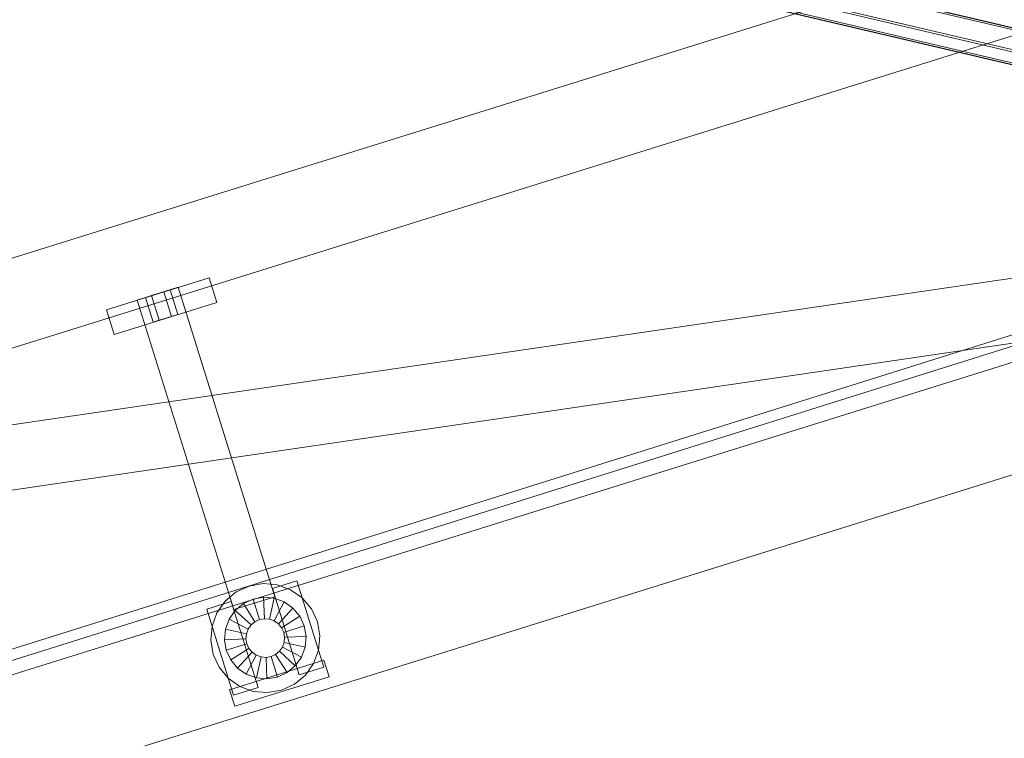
# Model space of a CAD drawing. Header units: millimetres. Extents: x -2233 to 61924, y -68080 to 6847.
# Tile 764 of 1056: x 19782 to 20240, y 1512 to 1846. Entities that reach past the tile are written whole.
import ezdxf

# ---------------------------------------------------------------- set-up
doc = ezdxf.new("R2010")
doc.units = ezdxf.units.MM
for name, color, linetype, lineweight in [('COTAS_P', 1, 'Continuous', 0), ('lateral_C02', 7, 'Continuous', 0), ('lateral_C10', 7, 'Continuous', 0)]:
    doc.layers.add(name, color=color, linetype=linetype, lineweight=lineweight)
doc.dimstyles.new('R19_100', dxfattribs={"dimtxt": 250, "dimasz": 150, "dimexe": 150, "dimexo": 80, "dimgap": 100, "dimtad": 1, "dimtih": 1, "dimtoh": 1, "dimdsep": 46, "dimcen": 0.09, "dimadec": 0, "dimazin": 0, "dimtfac": 1, "dimtdec": 4, "dimtofl": 0, "dimtmove": 0, "dimatfit": 3, "dimfxl": 1, "dimtolj": 1, "dimtzin": 0, "dimarcsym": 0})

# ---------------------------------------------------------------- blocks, each defined once
blk = doc.blocks.new('DIM_R28_4')
at = {"layer": 'COTAS_P'}
for p, q in [((15248.37, 1279.09), (24311.82, 4109.09)), ((24311.82, 4109.09), (24155.23, 4107.34)), ((24311.82, 4109.09), (24182.05, 4021.43)), ((24580.07, 3250), (24311.82, 4109.09)), ((15248.37, 1279.09), (15378.14, 1366.76)), ((15248.37, 1279.09), (15404.97, 1280.85)), ((15516.62, 420), (15248.37, 1279.09))]:
    blk.add_line(p, q, dxfattribs=at)
blk.add_text('9495 P', height=250, rotation=17.3406, dxfattribs=at).set_placement((19750.29, 2789.55))

msp = doc.modelspace()

# ---------------------------------------------------------------- linework, layer by layer
at = {"layer": 'lateral_C02'}
for p, q in [((15575.415, 232.817), (24634.01, 3078.273)), ((15576.913, 228.047), (24635.508, 3073.503)), ((19339.287, 1597.888), (20484.747, 1955.55)), ((19351.209, 1559.706), (20496.669, 1917.368)), ((19394.427, 1421.296), (20539.887, 1778.958)), ((19343.072, 1593.638), (20545.161, 1769.936)), ((19347.425, 1563.956), (20549.514, 1740.253)), ((19409.329, 1373.569), (20554.789, 1731.231)), ((19822.519, 1711.06), (19870.247, 1725.963)), ((19873.823, 1714.508), (19870.247, 1725.963)), ((19836.838, 1715.531), (19855.929, 1721.492)), ((19843.519, 1717.617), (19849.247, 1719.405)), ((19849.247, 1719.405), (19852.11, 1720.3)), ((19852.823, 1707.951), (19849.247, 1719.405)), ((19855.687, 1708.845), (19852.11, 1720.3)), ((19900.901, 1577.461), (19855.929, 1721.492)), ((19826.096, 1699.605), (19873.823, 1714.508)), ((19836.838, 1715.531), (19881.81, 1571.5)), ((19840.656, 1716.723), (19843.519, 1717.617)), ((19840.656, 1716.723), (19844.232, 1705.268)), ((19847.096, 1706.162), (19843.519, 1717.617)), ((19822.519, 1711.06), (19826.096, 1699.605)), ((19847.096, 1706.162), (19844.232, 1705.268)), ((19847.096, 1706.162), (19852.823, 1707.951)), ((19852.823, 1707.951), (19855.687, 1708.845)), ((19882.835, 1579.713), (19888.852, 1582.499)), ((19888.852, 1582.499), (19895.385, 1583.632)), ((19895.385, 1583.632), (19901.989, 1583.036)), ((19899.709, 1581.279), (19911.164, 1584.856)), ((19899.709, 1581.279), (19912.227, 1541.188)), ((19901.989, 1583.036), (19908.214, 1580.751)), ((19923.682, 1544.765), (19911.164, 1584.856)), ((19877.743, 1575.465), (19882.835, 1579.713)), ((19881.81, 1571.5), (19900.901, 1577.461)), ((19890.76, 1576.39), (19895.647, 1577.237)), ((19896.055, 1567.246), (19895.647, 1577.237)), ((19895.647, 1577.237), (19900.586, 1576.791)), ((19898.395, 1567.035), (19900.586, 1576.791)), ((19900.586, 1576.791), (19905.243, 1575.082)), ((19908.214, 1580.751), (19913.635, 1576.932)), ((19913.635, 1576.932), (19917.883, 1571.841)), ((19869.163, 1571.742), (19880.618, 1575.318)), ((19873.925, 1570.044), (19877.743, 1575.465)), ((19893.136, 1535.227), (19880.618, 1575.318)), ((19882.45, 1571.128), (19886.258, 1574.306)), ((19886.258, 1574.306), (19890.76, 1576.39)), ((19891.608, 1565.857), (19886.258, 1574.306)), ((19893.74, 1566.844), (19890.76, 1576.39)), ((19900.6, 1566.225), (19905.243, 1575.082)), ((19902.521, 1564.872), (19909.298, 1572.226)), ((19905.243, 1575.082), (19909.298, 1572.226)), ((19909.298, 1572.226), (19912.475, 1568.417)), ((19869.163, 1571.742), (19881.681, 1531.651)), ((19871.64, 1563.82), (19873.925, 1570.044)), ((19879.594, 1567.073), (19882.45, 1571.128)), ((19889.804, 1564.352), (19882.45, 1571.128)), ((19904.026, 1563.068), (19912.475, 1568.417)), ((19912.475, 1568.417), (19914.559, 1563.916)), ((19917.883, 1571.841), (19920.668, 1565.824)), ((19871.044, 1557.216), (19871.64, 1563.82)), ((19877.884, 1562.417), (19879.594, 1567.073)), ((19888.451, 1562.431), (19879.594, 1567.073)), ((19888.451, 1562.431), (19889.804, 1564.352)), ((19889.804, 1564.352), (19891.608, 1565.857)), ((19891.608, 1565.857), (19893.74, 1566.844)), ((19893.74, 1566.844), (19896.055, 1567.246)), ((19896.055, 1567.246), (19898.395, 1567.035)), ((19898.395, 1567.035), (19900.6, 1566.225)), ((19900.6, 1566.225), (19902.521, 1564.872)), ((19902.521, 1564.872), (19904.026, 1563.068)), ((19904.026, 1563.068), (19905.013, 1560.936)), ((19914.559, 1563.916), (19905.013, 1560.936)), ((19914.559, 1563.916), (19915.407, 1559.029)), ((19920.668, 1565.824), (19921.801, 1559.291)), ((19877.438, 1557.477), (19877.884, 1562.417)), ((19887.641, 1560.226), (19877.884, 1562.417)), ((19887.43, 1557.886), (19887.641, 1560.226)), ((19887.641, 1560.226), (19888.451, 1562.431)), ((19905.013, 1560.936), (19905.415, 1558.621)), ((19905.415, 1558.621), (19905.204, 1556.281)), ((19905.415, 1558.621), (19915.407, 1559.029)), ((19915.407, 1559.029), (19914.961, 1554.089)), ((19921.801, 1559.291), (19921.205, 1552.687)), ((19872.177, 1550.683), (19871.044, 1557.216)), ((19887.43, 1557.886), (19877.438, 1557.477)), ((19878.286, 1552.59), (19877.438, 1557.477)), ((19887.832, 1555.571), (19878.286, 1552.59)), ((19887.832, 1555.571), (19887.43, 1557.886)), ((19888.819, 1553.439), (19887.832, 1555.571)), ((19904.394, 1554.075), (19903.041, 1552.155)), ((19905.204, 1556.281), (19904.394, 1554.075)), ((19904.394, 1554.075), (19913.251, 1549.433)), ((19905.204, 1556.281), (19914.961, 1554.089)), ((19914.961, 1554.089), (19913.251, 1549.433)), ((19874.962, 1544.666), (19872.177, 1550.683)), ((19880.37, 1548.089), (19878.286, 1552.59)), ((19888.819, 1553.439), (19880.37, 1548.089)), ((19890.324, 1551.635), (19883.547, 1544.281)), ((19892.245, 1550.282), (19887.602, 1541.425)), ((19890.324, 1551.635), (19888.819, 1553.439)), ((19892.245, 1550.282), (19890.324, 1551.635)), ((19894.45, 1549.472), (19892.245, 1550.282)), ((19894.45, 1549.472), (19892.259, 1539.715)), ((19896.79, 1549.261), (19894.45, 1549.472)), ((19899.105, 1549.662), (19896.79, 1549.261)), ((19896.79, 1549.261), (19897.198, 1539.269)), ((19901.237, 1550.649), (19899.105, 1549.662)), ((19899.105, 1549.662), (19902.085, 1540.117)), ((19903.041, 1552.155), (19901.237, 1550.649)), ((19901.237, 1550.649), (19906.587, 1542.201)), ((19903.041, 1552.155), (19910.395, 1545.378)), ((19913.251, 1549.433), (19910.395, 1545.378)), ((19921.205, 1552.687), (19918.92, 1546.462)), ((19879.21, 1539.574), (19874.962, 1544.666)), ((19879.833, 1534.216), (19923.742, 1547.927)), ((19883.547, 1544.281), (19880.37, 1548.089)), ((19910.395, 1545.378), (19906.587, 1542.201)), ((19912.227, 1541.188), (19923.682, 1544.765)), ((19918.92, 1546.462), (19915.102, 1541.041)), ((19926.126, 1540.29), (19923.742, 1547.927)), ((19882.217, 1526.58), (19926.126, 1540.29)), ((19887.602, 1541.425), (19883.547, 1544.281)), ((19892.259, 1539.715), (19887.602, 1541.425)), ((19902.085, 1540.117), (19897.198, 1539.269)), ((19906.587, 1542.201), (19902.085, 1540.117)), ((19915.102, 1541.041), (19910.01, 1536.793)), ((19884.631, 1535.756), (19879.21, 1539.574)), ((19881.681, 1531.651), (19893.136, 1535.227)), ((19890.856, 1533.471), (19884.631, 1535.756)), ((19897.198, 1539.269), (19892.259, 1539.715)), ((19910.01, 1536.793), (19903.993, 1534.008)), ((19879.833, 1534.216), (19882.217, 1526.58)), ((19897.46, 1532.875), (19890.856, 1533.471)), ((19903.993, 1534.008), (19897.46, 1532.875))]:
    msp.add_line(p, q, dxfattribs=at)
at = {"layer": 'lateral_C10'}
for p, q in [((27704.808, 73.112), (18870.298, 2154.807)), ((18874.408, 2154.807), (27708.918, 73.112)), ((18868.958, 2148.963), (27703.468, 67.268)), ((27704.125, 67.268), (18869.616, 2148.963)), ((27707.578, 67.268), (18873.068, 2148.963)), ((18938.828, 2148.963), (27773.337, 67.268)), ((18942.28, 2148.963), (27776.79, 67.268)), ((27777.447, 67.268), (18942.938, 2148.963)), ((19471.474, 2006.991), (20622.493, 1735.774)), ((20623.15, 1735.774), (19472.132, 2006.991)), ((19544.796, 2006.991), (20695.815, 1735.774)), ((20696.472, 1735.774), (19545.454, 2006.991))]:
    msp.add_line(p, q, dxfattribs=at)

# ---------------------------------------------------------------- dimensions: what is measured, and where the dimension line sits
at = {"layer": 'COTAS_P'}
dim = msp.add_aligned_dim(p1=(15516.618, 420), p2=(24580.067, 3250), distance=900, text='<> P', dimstyle='R19_100', dxfattribs=at)
dim.commit()
dim.dimension.update_dxf_attribs({"geometry": 'DIM_R28_4', "text_midpoint": (19780.096, 2694.095)})

doc.saveas('drawing.dxf')
